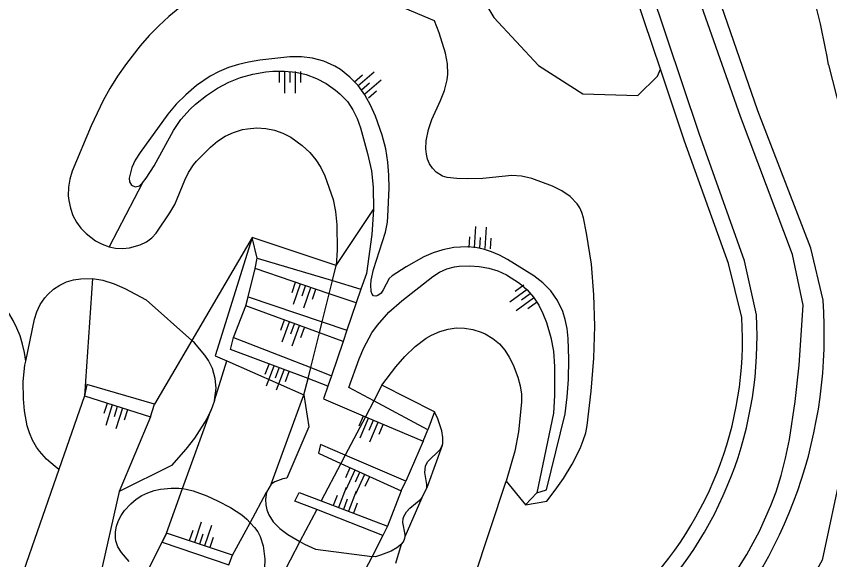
# Model space of a CAD drawing. Extents: x 136000 to 141014, y 402000 to 403500.
# Drawn here: x 138748.37 to 138786.24, y 402476.93 to 402502.26 of the extents above; entities that cross this region are included whole.
import ezdxf

# ---------------------------------------------------------------- set-up
doc = ezdxf.new("R2010")
doc.units = 0
for name, color, linetype in [('gg-knt-BGT kruinlijn', 7, 'Continuous'), ('gg-knt-bovenkant onderkant talud', 7, 'Continuous'), ('gg-knt-onverhard', 7, 'Continuous'), ('gg-kntw-bovenkant insteek waterloop', 7, 'Continuous'), ('gt-grn-groengrens', 7, 'Continuous'), ('gt-symb-talud symbool', 7, 'Continuous')]:
    doc.layers.add(name, color=color, linetype=linetype)

# ---------------------------------------------------------------- blocks, each defined once
blk = doc.blocks.new('gt0-TALUD_1')
at = {"layer": 'gt-symb-talud symbool'}
for p, q in [((-0.5, -2), (-0.5, 0)), ((0, -1), (0, 0)), ((-1, -1), (-1, 0)), ((0.5, -2), (0.5, 0)), ((1, -1), (1, 0))]:
    blk.add_line(p, q, dxfattribs=at)

msp = doc.modelspace()

# ---------------------------------------------------------------- linework, layer by layer
at = {"layer": 'gg-knt-BGT kruinlijn'}
for p, q in [((138759.586, 402490.982), (138763.09, 402489.94)), ((138762.937, 402489.329), (138759.486, 402490.509)), ((138763.09, 402489.94), (138764.416, 402489.545)), ((138759.171, 402489.185), (138762.61, 402488.017)), ((138764.196, 402488.899), (138762.937, 402489.329)), ((138762.482, 402487.504), (138759.057, 402488.77)), ((138762.61, 402488.017), (138763.763, 402487.625)), ((138763.583, 402487.097), (138762.482, 402487.504)), ((138762.878, 402485.025), (138761.95, 402485.373)), ((138751.551, 402484.57), (138754.624, 402483.6)), ((138767.533, 402482.984), (138765.009, 402484.343)), ((138754.624, 402483.6), (138754.806, 402484.187)), ((138764.619, 402483.598), (138763.684, 402481.812)), ((138764.619, 402483.598), (138767.311, 402482.451)), ((138766.511, 402480.592), (138763.684, 402481.812)), ((138763.48, 402481.422), (138762.566, 402479.676)), ((138763.48, 402481.422), (138766.294, 402480.139)), ((138762.566, 402479.676), (138765.656, 402478.491)), ((138762.354, 402479.269), (138761.574, 402477.781)), ((138765.435, 402478.064), (138762.354, 402479.269)), ((138758.442, 402477.139), (138755.356, 402478.173))]:
    msp.add_line(p, q, dxfattribs=at)
for points in [[(138772.604, 402480.054), (138773.051, 402480.184), (138773.927, 402483.735), (138774.011, 402484.518), (138774.07, 402485.331), (138774.097, 402486.278), (138774.06, 402487.248), (138774.009, 402487.706), (138773.929, 402488.129), (138773.818, 402488.502), (138773.57, 402489.022), (138773.256, 402489.461), (138772.883, 402489.837), (138772.46, 402490.169), (138771.242, 402490.922), (138770.867, 402491.125), (138770.498, 402491.288), (138770.127, 402491.409), (138769.75, 402491.487), (138769.359, 402491.521), (138768.735, 402491.483), (138768.23, 402491.383), (138767.771, 402491.237), (138767.344, 402491.05), (138766.521, 402490.58), (138765.871, 402490.169), (138765.723, 402490.036), (138765.453, 402489.509), (138765.35, 402489.358), (138765.208, 402489.251), (138765.115, 402489.221), (138765.006, 402489.232), (138764.933, 402489.307), (138764.891, 402489.429), (138764.874, 402489.741), (138764.897, 402489.966), (138764.998, 402490.456), (138765.559, 402492.197), (138765.646, 402492.668), (138765.669, 402492.922), (138765.725, 402494.244), (138765.717, 402494.861), (138765.669, 402495.468), (138765.571, 402496.081), (138765.41, 402496.713), (138765.092, 402497.6), (138764.86, 402498.119), (138764.593, 402498.598), (138764.279, 402499.036), (138763.904, 402499.429), (138763.457, 402499.778), (138763.202, 402499.934), (138762.682, 402500.174), (138762.164, 402500.316), (138761.642, 402500.376), (138761.11, 402500.374), (138759.7, 402500.212), (138759.185, 402500.127), (138758.707, 402500.017), (138758.255, 402499.874), (138757.822, 402499.694), (138757.4, 402499.47), (138756.766, 402499.038), (138756.255, 402498.606), (138755.815, 402498.162), (138755.424, 402497.703), (138754.129, 402495.907), (138753.904, 402495.561), (138753.746, 402495.212), (138753.629, 402494.718), (138753.645, 402494.545), (138753.729, 402494.395), (138753.908, 402494.309), (138754.101, 402494.362), (138754.251, 402494.496)], [(138754.251, 402494.496), (138754.414, 402494.715), (138754.79, 402495.286), (138755.692, 402496.935), (138756.037, 402497.448), (138756.463, 402497.935), (138756.718, 402498.168), (138757.227, 402498.568), (138757.737, 402498.906), (138758.258, 402499.183), (138758.801, 402499.402), (138759.375, 402499.562), (138759.991, 402499.665), (138760.318, 402499.696), (138760.863, 402499.706), (138761.379, 402499.655), (138761.87, 402499.542), (138762.339, 402499.367), (138762.789, 402499.128), (138763.225, 402498.824), (138763.438, 402498.647), (138763.784, 402498.289), (138764.044, 402497.904), (138764.24, 402497.493), (138764.393, 402497.056), (138764.72, 402495.866), (138764.906, 402495.056), (138764.988, 402494.289), (138765.003, 402493.259)], [(138765.009, 402484.343), (138763.853, 402484.966), (138764.326, 402486.298), (138764.551, 402486.816), (138764.929, 402487.508), (138765.185, 402487.866), (138765.717, 402488.472), (138766.312, 402489.005), (138767.755, 402490.135), (138768.069, 402490.33), (138768.405, 402490.483), (138768.777, 402490.582), (138768.98, 402490.608), (138769.464, 402490.628), (138769.923, 402490.601), (138770.362, 402490.525), (138770.784, 402490.397), (138771.193, 402490.213), (138771.79, 402489.825), (138772.15, 402489.507), (138772.447, 402489.166), (138772.689, 402488.8), (138772.888, 402488.406), (138773.053, 402487.984), (138773.258, 402487.294), (138773.375, 402486.651), (138773.43, 402485.938), (138773.425, 402484.584), (138773.372, 402483.765), (138772.604, 402480.054)], [(138761.95, 402485.373), (138758.337, 402486.73), (138758.488, 402487.297)], [(138754.806, 402484.187), (138751.648, 402485.097), (138751.551, 402484.57)], [(138762.878, 402485.025), (138762.674, 402484.427), (138764.619, 402483.598)], [(138763.684, 402481.812), (138762.536, 402482.307), (138762.439, 402481.897), (138763.48, 402481.422)], [(138762.354, 402479.269), (138761.342, 402479.665), (138761.537, 402480.071), (138762.566, 402479.676)], [(138755.356, 402478.173), (138755.16, 402477.756), (138758.269, 402476.695)]]:
    msp.add_lwpolyline(points, dxfattribs=at)
at = {"layer": 'gg-knt-bovenkant onderkant talud'}
for p, q in [((138763.267, 402490.651), (138759.343, 402491.95)), ((138759.486, 402490.509), (138759.586, 402490.982)), ((138764.416, 402489.545), (138764.196, 402488.899)), ((138759.057, 402488.77), (138759.171, 402489.185)), ((138764.196, 402488.899), (138763.763, 402487.625)), ((138763.763, 402487.625), (138763.583, 402487.097)), ((138758.488, 402487.297), (138762.078, 402485.885)), ((138763.583, 402487.097), (138763.041, 402485.506)), ((138758.171, 402486.2), (138761.763, 402484.622)), ((138762.078, 402485.885), (138763.041, 402485.506)), ((138763.041, 402485.506), (138762.878, 402485.025)), ((138767.836, 402483.83), (138765.39, 402485.071)), ((138767.311, 402482.451), (138767.533, 402482.984)), ((138760.231, 402480.46), (138760.024, 402480.075)), ((138766.294, 402480.139), (138766.511, 402480.592)), ((138771.179, 402480.6), (138772.075, 402479.484)), ((138758.269, 402476.695), (138758.442, 402477.139))]:
    msp.add_line(p, q, dxfattribs=at)
for points in [[(138772.075, 402479.484), (138773.072, 402479.663), (138773.458, 402480.171), (138773.837, 402480.719), (138774.246, 402481.386), (138774.617, 402482.113), (138774.766, 402482.482), (138774.879, 402482.844), (138774.948, 402483.192), (138775.13, 402484.795), (138775.249, 402486.332), (138775.296, 402487.819), (138775.263, 402489.273), (138775.14, 402490.711), (138774.92, 402492.148), (138774.77, 402492.872), (138774.699, 402493.112), (138774.599, 402493.328), (138774.474, 402493.522), (138774.158, 402493.854), (138773.769, 402494.122), (138773.327, 402494.342), (138772.362, 402494.696), (138771.89, 402494.807), (138771.438, 402494.834), (138770.095, 402494.697), (138769.366, 402494.683), (138768.876, 402494.698), (138768.421, 402494.743), (138768.21, 402494.809), (138767.917, 402495.001), (138767.745, 402495.187), (138767.613, 402495.39), (138767.518, 402495.607), (138767.459, 402495.837), (138767.432, 402496.079), (138767.447, 402496.459), (138767.552, 402496.982), (138767.72, 402497.455), (138768.124, 402498.342), (138768.301, 402498.8), (138768.423, 402499.297), (138768.455, 402499.567), (138768.437, 402500.037), (138768.344, 402500.545), (138768.058, 402501.488), (138767.835, 402502.049), (138760.494, 402505.153)], [(138755.979, 402502.674), (138755.47, 402502.25), (138755.001, 402501.819), (138754.56, 402501.365), (138754.134, 402500.878), (138753.493, 402500.055), (138753.082, 402499.465), (138752.729, 402498.895), (138752.418, 402498.329), (138751.863, 402497.153), (138750.972, 402495.044), (138750.863, 402494.677), (138750.798, 402494.297), (138750.791, 402493.894), (138750.812, 402493.681), (138750.888, 402493.314), (138751.007, 402492.977), (138751.169, 402492.669), (138751.373, 402492.388), (138751.619, 402492.134), (138752.064, 402491.8), (138752.368, 402491.637), (138752.693, 402491.52)], [(138752.693, 402491.52), (138752.993, 402491.458), (138753.313, 402491.442), (138753.637, 402491.473), (138754.131, 402491.608), (138754.428, 402491.753), (138754.674, 402491.939), (138754.884, 402492.159), (138755.519, 402493.1), (138755.744, 402493.484), (138756.211, 402494.621), (138756.388, 402494.986), (138756.621, 402495.34), (138756.766, 402495.512), (138757.41, 402496.161), (138757.743, 402496.434), (138758.095, 402496.666), (138758.479, 402496.849), (138758.903, 402496.978), (138759.133, 402497.021), (138759.573, 402497.057), (138759.992, 402497.033), (138760.393, 402496.95), (138760.777, 402496.813), (138761.148, 402496.621), (138761.685, 402496.24), (138762.031, 402495.916), (138762.315, 402495.574), (138762.548, 402495.209), (138762.741, 402494.821), (138763.115, 402493.728), (138763.227, 402493.169), (138763.287, 402492.548), (138763.302, 402491.367), (138763.267, 402490.651)], [(138765.003, 402493.259), (138764.922, 402492.095), (138764.666, 402490.278), (138764.416, 402489.545)], [(138759.343, 402491.95), (138757.623, 402486.44), (138758.171, 402486.2)], [(138748.814, 402486.191), (138749.217, 402488.137), (138749.327, 402488.489), (138749.481, 402488.824), (138749.696, 402489.144), (138749.832, 402489.298), (138750.104, 402489.544), (138750.394, 402489.736), (138750.702, 402489.879), (138751.027, 402489.976), (138751.37, 402490.031), (138751.918, 402490.04)], [(138751.918, 402490.04), (138752.406, 402489.958), (138752.923, 402489.791), (138753.424, 402489.578), (138754.419, 402489.045), (138756.539, 402487.152)], [(138765.39, 402485.071), (138766.037, 402485.918), (138766.461, 402486.399), (138766.941, 402486.869), (138767.446, 402487.26), (138767.699, 402487.406), (138768.083, 402487.57), (138768.468, 402487.68), (138768.853, 402487.734), (138769.239, 402487.73), (138769.625, 402487.667), (138770.01, 402487.542), (138770.202, 402487.456), (138770.559, 402487.244), (138770.858, 402486.992), (138771.108, 402486.702), (138771.318, 402486.377), (138771.496, 402486.021), (138771.722, 402485.435), (138771.83, 402485.036), (138771.884, 402484.653), (138771.894, 402484.278), (138771.754, 402482.901), (138771.581, 402481.995), (138771.179, 402480.6)], [(138757.59, 402484.35), (138757.671, 402484.935), (138757.628, 402485.381), (138757.5, 402485.845), (138757.315, 402486.216), (138757.148, 402486.462), (138756.665, 402487.039), (138756.539, 402487.152)], [(138750.357, 402481.141), (138750.173, 402481.279), (138749.782, 402481.627), (138749.444, 402481.995), (138749.31, 402482.18), (138749.121, 402482.511), (138748.979, 402482.84), (138748.877, 402483.172), (138748.757, 402483.865), (138748.708, 402484.433), (138748.697, 402485.245), (138748.774, 402485.994), (138748.814, 402486.191)], [(138761.763, 402484.622), (138761.993, 402483.119), (138760.96, 402480.74), (138760.779, 402480.699), (138760.409, 402480.567), (138760.231, 402480.46)], [(138757.59, 402484.35), (138757.494, 402484.041), (138757.423, 402483.89)], [(138757.423, 402483.89), (138757.243, 402483.502), (138756.659, 402482.6), (138756.269, 402482.082), (138755.595, 402481.317), (138753.152, 402480.111)], [(138768.197, 402482.251), (138768.224, 402482.357), (138768.229, 402482.635), (138768.177, 402482.936), (138767.989, 402483.496), (138767.836, 402483.83)], [(138767.474, 402480.289), (138767.474, 402480.444), (138767.382, 402481.005), (138767.421, 402481.297), (138767.52, 402481.489), (138768.102, 402482.072), (138768.197, 402482.251)], [(138753.618, 402476.843), (138753.263, 402477.275), (138753.104, 402477.538), (138753.004, 402477.808), (138752.987, 402477.94), (138752.996, 402478.23), (138753.042, 402478.502), (138753.126, 402478.758), (138753.246, 402478.999), (138753.401, 402479.226), (138753.697, 402479.54), (138753.955, 402479.751), (138754.219, 402479.922), (138754.494, 402480.056), (138754.781, 402480.157), (138755.084, 402480.225), (138755.575, 402480.274), (138755.941, 402480.267), (138756.106, 402480.246)], [(138756.106, 402480.246), (138756.28, 402480.223), (138756.603, 402480.147), (138757.233, 402479.913), (138757.729, 402479.685), (138758.338, 402479.374), (138758.866, 402479.025), (138759.109, 402478.816), (138759.259, 402478.655)], [(138760.024, 402480.075), (138759.978, 402479.739), (138759.989, 402479.493), (138760.038, 402479.254), (138760.125, 402479.023), (138760.33, 402478.694), (138760.633, 402478.388), (138761.011, 402478.106), (138761.574, 402477.781)], [(138766.466, 402478.01), (138766.47, 402478.113), (138766.364, 402478.673), (138766.378, 402478.861), (138766.41, 402478.954), (138766.537, 402479.162), (138766.697, 402479.329), (138767.225, 402479.768), (138767.269, 402479.826)], [(138759.259, 402478.655), (138759.46, 402478.438), (138759.609, 402478.23), (138759.724, 402478.019), (138759.87, 402477.576), (138759.945, 402476.958), (138759.927, 402476.536), (138759.83, 402476.152), (138759.617, 402475.669), (138759.533, 402475.545), (138759.093, 402475.194), (138758.969, 402475.015), (138758.867, 402474.735), (138758.831, 402474.455), (138758.858, 402474.331), (138758.979, 402474.181), (138759.282, 402474.015), (138759.557, 402473.927)], [(138761.574, 402477.781), (138761.793, 402477.655), (138762.294, 402477.42), (138764.931, 402477.09)], [(138766.305, 402477.663), (138766.389, 402477.763), (138766.463, 402477.934), (138766.466, 402478.01)], [(138766.305, 402477.663), (138766.085, 402477.486), (138765.823, 402477.339), (138765.321, 402477.139), (138765.089, 402477.07), (138764.931, 402477.09)]]:
    msp.add_lwpolyline(points, dxfattribs=at)
msp.add_arc((138743.566, 402485.593), 5.282, 6.4972, 143.769, dxfattribs=at)
at = {"layer": 'gg-knt-onverhard'}
for p, q in [((138754.251, 402494.496), (138752.693, 402491.52)), ((138763.267, 402490.651), (138765.003, 402493.259)), ((138759.343, 402491.95), (138756.539, 402487.152)), ((138759.586, 402490.982), (138759.343, 402491.95)), ((138759.171, 402489.185), (138759.486, 402490.509)), ((138763.09, 402489.94), (138763.267, 402490.651)), ((138751.918, 402490.04), (138751.551, 402484.57)), ((138762.937, 402489.329), (138763.09, 402489.94)), ((138762.61, 402488.017), (138762.937, 402489.329)), ((138758.488, 402487.297), (138759.057, 402488.77)), ((138762.482, 402487.504), (138762.61, 402488.017)), ((138762.078, 402485.885), (138762.482, 402487.504)), ((138756.539, 402487.152), (138754.806, 402484.187)), ((138757.59, 402484.35), (138758.171, 402486.2)), ((138761.95, 402485.373), (138762.078, 402485.885)), ((138761.763, 402484.622), (138761.95, 402485.373)), ((138765.39, 402485.071), (138765.009, 402484.343)), ((138760.231, 402480.46), (138761.763, 402484.622)), ((138751.551, 402484.57), (138750.357, 402481.141)), ((138765.009, 402484.343), (138764.619, 402483.598)), ((138756.106, 402480.246), (138757.423, 402483.89)), ((138754.624, 402483.6), (138753.152, 402480.111)), ((138767.836, 402483.83), (138767.533, 402482.984)), ((138767.311, 402482.451), (138766.511, 402480.592)), ((138763.684, 402481.812), (138763.48, 402481.422)), ((138750.357, 402481.141), (138746.904, 402471.227)), ((138769.467, 402475.441), (138771.179, 402480.6)), ((138753.152, 402480.111), (138751.425, 402472.413)), ((138755.356, 402478.173), (138756.106, 402480.246)), ((138759.259, 402478.655), (138760.024, 402480.075)), ((138766.294, 402480.139), (138765.656, 402478.491)), ((138767.269, 402479.826), (138767.474, 402480.289)), ((138766.466, 402478.01), (138767.269, 402479.826)), ((138758.442, 402477.139), (138759.259, 402478.655)), ((138753.691, 402474.795), (138755.356, 402478.173)), ((138765.656, 402478.491), (138765.435, 402478.064)), ((138761.574, 402477.781), (138759.557, 402473.927)), ((138765.435, 402478.064), (138764.931, 402477.09)), ((138766.044, 402476.766), (138766.305, 402477.663)), ((138764.931, 402477.09), (138764.408, 402476.079))]:
    msp.add_line(p, q, dxfattribs=at)
for points in [[(138782.824, 402488.347), (138782.27, 402490.859), (138780.164, 402496.798), (138777.901, 402503.572), (138775.606, 402513.054), (138772.262, 402531.241), (138769.345, 402541.086), (138767.459, 402547.816), (138766.591, 402555.033), (138766.726, 402562.527), (138766.882, 402568.777), (138766.951, 402569.931)], [(138772.222, 402465.127), (138773.369, 402466.295), (138775.98, 402469.052), (138777.444, 402470.676), (138778.808, 402472.279), (138779.403, 402473.028), (138781.011, 402475.134), (138781.724, 402476.14), (138782.376, 402477.169), (138782.969, 402478.26), (138783.503, 402479.456), (138783.747, 402480.105), (138783.982, 402480.854), (138784.186, 402481.671), (138784.362, 402482.534), (138784.635, 402484.31), (138784.819, 402486.003), (138784.998, 402488.792), (138784.509, 402491.151), (138782.086, 402497.592), (138779.8, 402504.081)], [(138768.197, 402482.251), (138767.548, 402480.457), (138767.474, 402480.289)]]:
    msp.add_lwpolyline(points, dxfattribs=at)
msp.add_arc((138764.871, 402487.281), 17.984, 314.3853, 3.3996, dxfattribs=at)
at = {"layer": 'gg-kntw-bovenkant insteek waterloop'}
msp.add_lwpolyline([(138786.186, 402500), (138786.923, 402497.081), (138787.717, 402485.492), (138785.891, 402476.919), (138784.23, 402473.931), (138779.152, 402468.262)], dxfattribs=at)
msp.add_arc((138744.425, 402492.618), 42.408, 10.0252, 26.8037, dxfattribs=at)
at = {"layer": 'gt-grn-groengrens'}
msp.add_line((138772.604, 402480.054), (138772.075, 402479.484), dxfattribs=at)
for points in [[(138785.925, 402489.026), (138785.352, 402491.459), (138782.889, 402497.85), (138780.647, 402504.374), (138778.609, 402513.643), (138777.239, 402523.199), (138775.179, 402531.946), (138772.456, 402541.888), (138770.819, 402548.311), (138770.141, 402555.25), (138770.199, 402562.31), (138769.839, 402568.825)], [(138764.262, 402521.71), (138764.16, 402520.149), (138764.656, 402516.179), (138765.73, 402511.549), (138768.624, 402505.513), (138770.608, 402502.205), (138772.674, 402499.972), (138774.741, 402498.649), (138777.304, 402498.567), (138778.213, 402499.476), (138778.355, 402499.789)], [(138778.355, 402499.789), (138777.209, 402503.221), (138774.803, 402512.883), (138773.281, 402521.493)], [(138782.143, 402488.223), (138781.528, 402490.741), (138779.472, 402496.445), (138778.355, 402499.789)]]:
    msp.add_lwpolyline(points, dxfattribs=at)
for centre, radius, start, end in [((138764.116, 402487.413), 21.868, 317.0359, 4.2293), ((138765.343, 402487.19), 16.832, 313.284, 3.5182)]:
    msp.add_arc(centre, radius, start, end, dxfattribs=at)

# ---------------------------------------------------------------- block references
at = {"layer": 'gt-symb-talud symbool'}
for p, xscale, yscale, rotation in [((138764.436, 402498.817), 0.4997129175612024, 0.4997129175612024, 131.02413405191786), ((138769.938, 402491.448), 0.49990099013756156, 0.49990099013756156, 176.5595051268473), ((138761.841, 402489.704), 0.4999729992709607, 0.49997299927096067, -18.90606099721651), ((138772.298, 402489.336), 0.5002409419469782, 0.5002409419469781, -53.86315509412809), ((138761.32, 402487.933), 0.49988998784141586, 0.4998899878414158, -20.24750151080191), ((138760.607, 402485.878), 0.49999999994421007, 0.49999999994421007, -20.609692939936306), ((138753.087, 402484.085), 0.5000289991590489, 0.5000289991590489, -17.45655813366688), ((138764.993, 402483.439), 0.5000159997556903, 0.5000159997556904, -23.07822140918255), ((138764.367, 402481.018), 0.5002889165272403, 0.5002889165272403, -24.567171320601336), ((138763.596, 402479.281), 0.5001299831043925, 0.5001299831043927, 159.02828943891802), ((138756.899, 402477.656), 0.49995699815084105, 0.499956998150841, 161.45633066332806)]:
    msp.add_blockref('gt0-TALUD_1', p, dxfattribs=dict(at, xscale=xscale, yscale=yscale, rotation=rotation))
at = {"layer": 'gt-symb-talud symbool', "xscale": 0.5, "yscale": 0.5}
msp.add_blockref('gt0-TALUD_1', (138761.121, 402499.68), dxfattribs=at)

doc.saveas('drawing.dxf')
